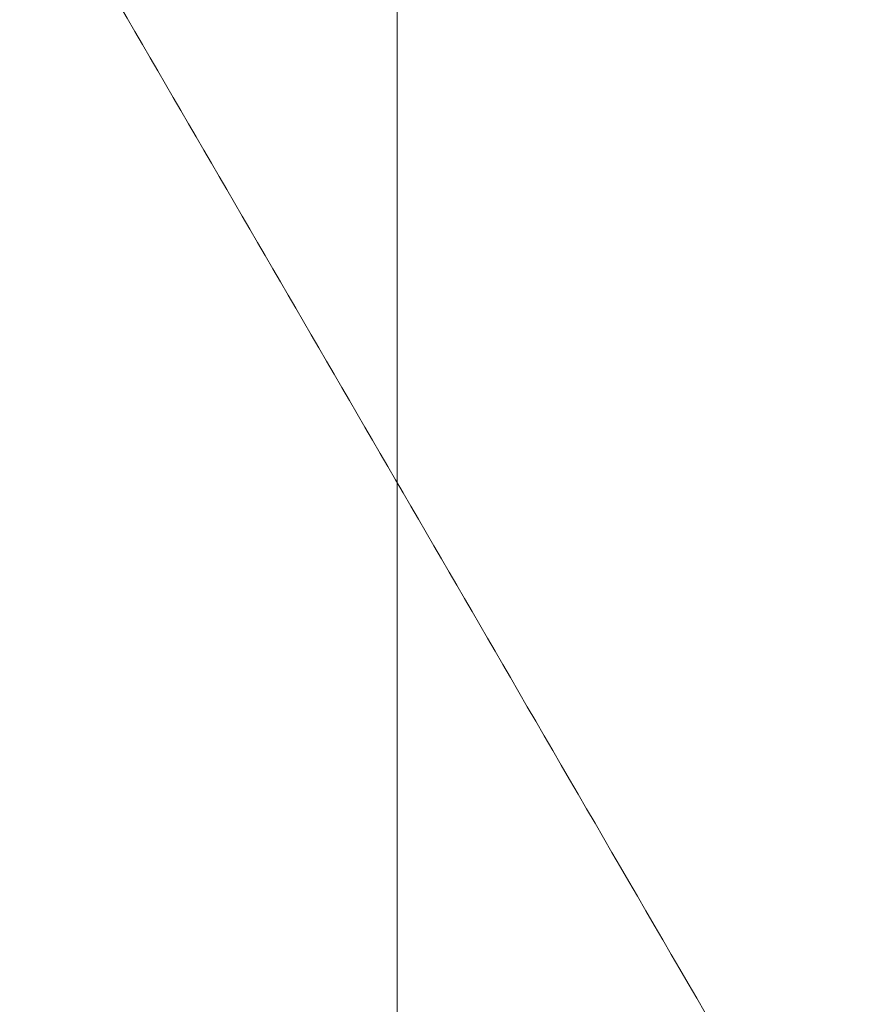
# Model space of a CAD drawing. Header units: inches. Extents: x 1 to 109, y 1 to 85.
# Tile 455 of 656: x 88.42132 to 88.42356, y 24.36927 to 24.37188. Entities that reach past the tile are written whole.
import ezdxf

# ---------------------------------------------------------------- set-up
doc = ezdxf.new("R2010")
doc.units = ezdxf.units.IN
doc.header["$MEASUREMENT"] = 0

msp = doc.modelspace()

# ---------------------------------------------------------------- linework, layer by layer
at = {"color": 7, "linetype": 'Continuous', "lineweight": 15, "ltscale": 5}
for p, q in [((88.4223241, 30.163355), (88.4223241, 19.763355)), ((88.4223241, 28.9650217), (88.4223241, 19.763355)), ((88.4223241, 26.0947717), (88.4223241, 21.0947717)), ((88.4223241, 25.2419384), (88.4223241, 20.6794384)), ((88.4223241, 25.233355), (88.4223241, 20.670855)), ((88.4223241, 24.9922717), (88.4223241, 21.375605)), ((88.4223241, 24.7966884), (88.4223241, 23.963355)), ((88.4223241, 24.788105), (88.4223241, 23.9547717)), ((88.4223241, 24.538355), (88.4223241, 24.330441))]:
    msp.add_line(p, q, dxfattribs=at)
msp.add_open_spline([(88.4213209, 24.3723781), (88.4217557, 24.3716304), (88.4226708, 24.3700564), (88.4241114, 24.3675771), (88.4256886, 24.3648616), (88.4274022, 24.3619097), (88.4292524, 24.3587212), (88.4305311, 24.3565166), (88.4311933, 24.3553749)], degree=3, knots=[0, 0, 0, 0, 0.13198, 0.277823, 0.437537, 0.611131, 0.798615, 1, 1, 1, 1], dxfattribs=at)

doc.saveas('drawing.dxf')
